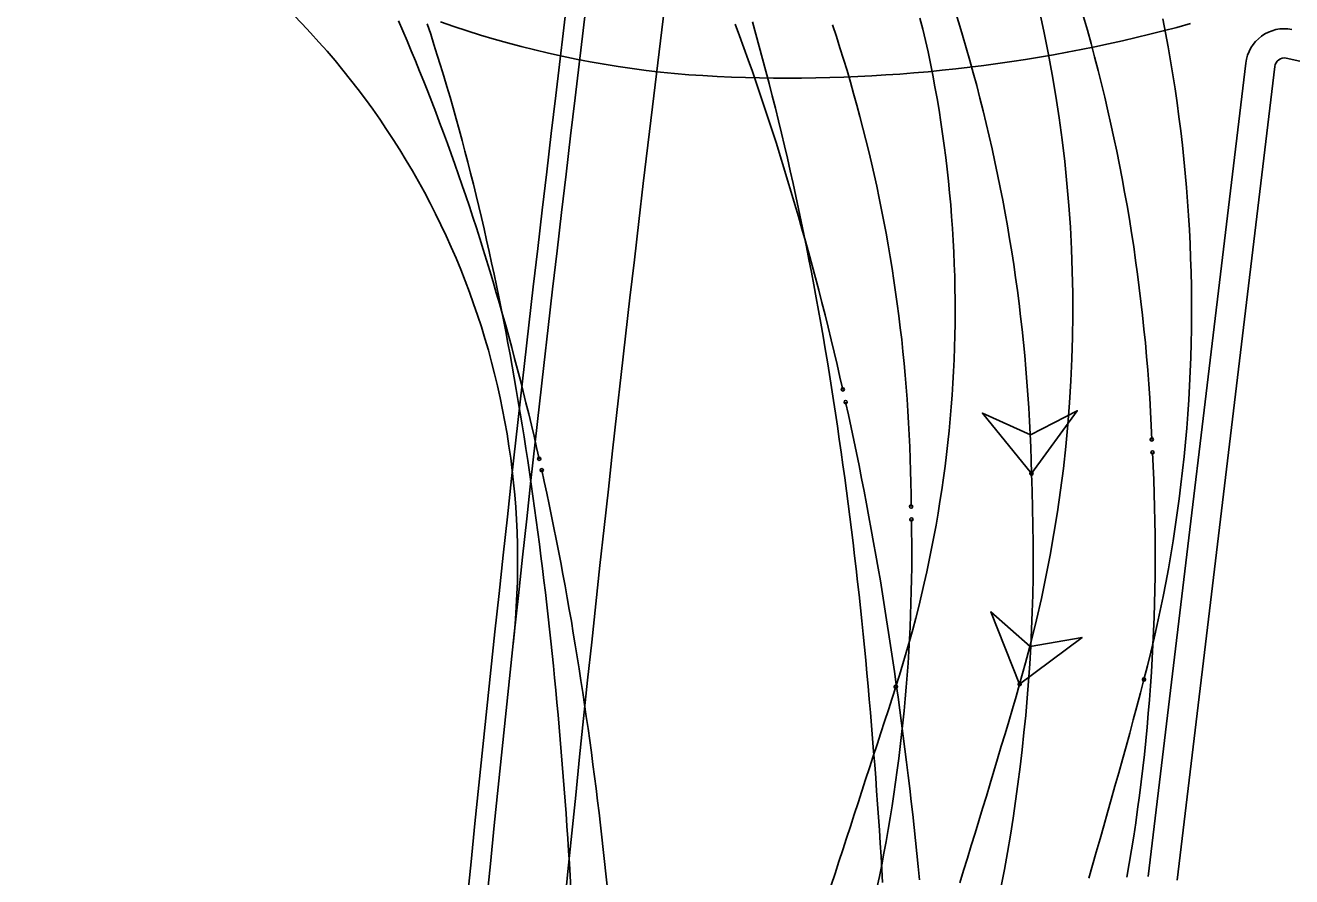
# Model space of a CAD drawing. Extents: x -14 to 1565148, y -25 to 642856.
# Drawn here: x 1564766.77 to 1564799.31, y 636249.21 to 636271.08 of the extents above; entities that cross this region are included whole.
import ezdxf

# ---------------------------------------------------------------- set-up
doc = ezdxf.new("R2010")
doc.units = 0
for name, color, linetype in [('CM_Corridor_Key_Station', 7, 'Continuous'), ('GE_X_Alignment', 7, 'Continuous'), ('PV_P_EOP', 7, 'Continuous'), ('PV_X_COP', 7, 'Continuous'), ('PV_X_EOP', 7, 'Continuous'), ('TR_Turning_Path23', 7, 'Continuous'), ('TR_Turning_Path24', 7, 'Continuous')]:
    doc.layers.add(name, color=color, linetype=linetype)

msp = doc.modelspace()

# ---------------------------------------------------------------- linework, layer by layer
at = {"layer": 'CM_Corridor_Key_Station'}
for points in [[(1564776.36, 636271.197), (1564776.471, 636270.941), (1564776.58, 636270.683), (1564776.688, 636270.424), (1564776.796, 636270.164), (1564776.902, 636269.903), (1564777.007, 636269.641), (1564777.111, 636269.378), (1564777.214, 636269.115), (1564777.315, 636268.85), (1564777.416, 636268.584), (1564777.515, 636268.317), (1564777.614, 636268.049), (1564777.711, 636267.781), (1564777.807, 636267.511), (1564777.902, 636267.241), (1564777.995, 636266.97), (1564778.088, 636266.698), (1564778.179, 636266.425), (1564778.27, 636266.151), (1564778.359, 636265.877), (1564778.447, 636265.601), (1564778.534, 636265.325), (1564778.62, 636265.048), (1564778.705, 636264.771), (1564778.788, 636264.493), (1564778.871, 636264.213), (1564778.952, 636263.934), (1564779.032, 636263.653), (1564779.112, 636263.372), (1564779.19, 636263.09), (1564779.266, 636262.808), (1564779.342, 636262.524), (1564779.417, 636262.241), (1564779.49, 636261.956), (1564779.563, 636261.671), (1564779.634, 636261.385), (1564779.704, 636261.099), (1564779.773, 636260.812), (1564779.841, 636260.525), (1564779.908, 636260.237), (1564779.974, 636259.948)], [(1564785.011, 636271.112), (1564785.123, 636270.808), (1564785.233, 636270.503), (1564785.342, 636270.198), (1564785.45, 636269.892), (1564785.556, 636269.585), (1564785.661, 636269.278), (1564785.764, 636268.969), (1564785.866, 636268.661), (1564785.967, 636268.351), (1564786.066, 636268.041), (1564786.164, 636267.731), (1564786.261, 636267.419), (1564786.356, 636267.107), (1564786.45, 636266.795), (1564786.543, 636266.482), (1564786.634, 636266.169), (1564786.724, 636265.854), (1564786.812, 636265.54), (1564786.9, 636265.225), (1564786.986, 636264.909), (1564787.07, 636264.593), (1564787.154, 636264.276), (1564787.236, 636263.959), (1564787.316, 636263.642), (1564787.396, 636263.324), (1564787.474, 636263.005), (1564787.551, 636262.686), (1564787.626, 636262.367), (1564787.701, 636262.047), (1564787.774, 636261.727)], [(1564793.959, 636271.295), (1564794.056, 636270.953), (1564794.151, 636270.61), (1564794.243, 636270.267), (1564794.332, 636269.923), (1564794.419, 636269.578), (1564794.502, 636269.233), (1564794.584, 636268.887), (1564794.662, 636268.54), (1564794.738, 636268.193), (1564794.811, 636267.845), (1564794.881, 636267.497), (1564794.949, 636267.148), (1564795.013, 636266.799), (1564795.076, 636266.449), (1564795.135, 636266.098), (1564795.192, 636265.747), (1564795.246, 636265.396), (1564795.297, 636265.044), (1564795.345, 636264.692), (1564795.391, 636264.34), (1564795.434, 636263.987), (1564795.474, 636263.634), (1564795.511, 636263.28), (1564795.546, 636262.927), (1564795.578, 636262.573), (1564795.607, 636262.219), (1564795.633, 636261.864), (1564795.657, 636261.51), (1564795.678, 636261.155), (1564795.696, 636260.8), (1564795.711, 636260.445)], [(1564787.511, 636271.089), (1564787.607, 636270.797), (1564787.7, 636270.505), (1564787.792, 636270.212), (1564787.881, 636269.918), (1564787.968, 636269.624), (1564788.052, 636269.328), (1564788.134, 636269.033), (1564788.214, 636268.736), (1564788.292, 636268.439), (1564788.367, 636268.142), (1564788.44, 636267.843), (1564788.51, 636267.545), (1564788.579, 636267.245), (1564788.644, 636266.946), (1564788.708, 636266.645), (1564788.769, 636266.344), (1564788.828, 636266.043), (1564788.884, 636265.741), (1564788.939, 636265.439), (1564788.99, 636265.137), (1564789.04, 636264.834), (1564789.087, 636264.53), (1564789.131, 636264.227), (1564789.174, 636263.923), (1564789.214, 636263.618), (1564789.251, 636263.314), (1564789.286, 636263.009), (1564789.319, 636262.704), (1564789.349, 636262.398), (1564789.377, 636262.092), (1564789.403, 636261.787), (1564789.426, 636261.48), (1564789.447, 636261.174), (1564789.465, 636260.868), (1564789.481, 636260.561), (1564789.495, 636260.255), (1564789.506, 636259.948), (1564789.515, 636259.641), (1564789.522, 636259.334), (1564789.526, 636259.027), (1564789.527, 636258.72)], [(1564787.846, 636261.402), (1564787.918, 636261.077), (1564787.988, 636260.751), (1564788.057, 636260.425), (1564788.125, 636260.098), (1564788.191, 636259.771), (1564788.257, 636259.443), (1564788.321, 636259.115), (1564788.384, 636258.787), (1564788.446, 636258.458), (1564788.506, 636258.129), (1564788.566, 636257.799), (1564788.624, 636257.469), (1564788.681, 636257.139), (1564788.738, 636256.808), (1564788.793, 636256.477), (1564788.846, 636256.146), (1564788.899, 636255.814), (1564788.951, 636255.483), (1564789.002, 636255.151), (1564789.051, 636254.818), (1564789.1, 636254.486), (1564789.148, 636254.153), (1564789.194, 636253.82), (1564789.24, 636253.486), (1564789.284, 636253.153), (1564789.328, 636252.819), (1564789.37, 636252.485), (1564789.412, 636252.151), (1564789.452, 636251.816), (1564789.492, 636251.482), (1564789.531, 636251.147), (1564789.569, 636250.812), (1564789.606, 636250.477), (1564789.642, 636250.142), (1564789.677, 636249.806), (1564789.711, 636249.471), (1564789.744, 636249.135)], [(1564792.619, 636259.565), (1564793.797, 636261.182), (1564792.594, 636260.565), (1564791.362, 636261.121), (1564792.619, 636259.565)], [(1564795.73, 636260.112), (1564795.748, 636259.759), (1564795.763, 636259.406), (1564795.775, 636259.053), (1564795.785, 636258.7), (1564795.792, 636258.347), (1564795.797, 636257.994), (1564795.799, 636257.641), (1564795.798, 636257.288), (1564795.795, 636256.934), (1564795.79, 636256.581), (1564795.781, 636256.228), (1564795.771, 636255.875), (1564795.757, 636255.522), (1564795.741, 636255.169), (1564795.722, 636254.816), (1564795.701, 636254.464), (1564795.678, 636254.111), (1564795.651, 636253.759), (1564795.622, 636253.407), (1564795.591, 636253.055), (1564795.557, 636252.703), (1564795.52, 636252.352), (1564795.481, 636252.001), (1564795.439, 636251.65), (1564795.394, 636251.3), (1564795.347, 636250.95), (1564795.298, 636250.6), (1564795.246, 636250.25), (1564795.191, 636249.901), (1564795.134, 636249.553), (1564795.074, 636249.205)], [(1564780.04, 636259.655), (1564780.104, 636259.361), (1564780.168, 636259.066), (1564780.23, 636258.771), (1564780.291, 636258.474), (1564780.352, 636258.177), (1564780.411, 636257.879), (1564780.47, 636257.58), (1564780.527, 636257.281), (1564780.583, 636256.981), (1564780.639, 636256.68), (1564780.693, 636256.379), (1564780.746, 636256.076), (1564780.799, 636255.774), (1564780.85, 636255.47), (1564780.901, 636255.166), (1564780.95, 636254.861), (1564780.999, 636254.556), (1564781.046, 636254.25), (1564781.093, 636253.944), (1564781.139, 636253.637), (1564781.184, 636253.33), (1564781.228, 636253.022), (1564781.271, 636252.713), (1564781.313, 636252.404), (1564781.354, 636252.094), (1564781.395, 636251.784), (1564781.434, 636251.474), (1564781.473, 636251.163), (1564781.511, 636250.852), (1564781.548, 636250.54), (1564781.584, 636250.227), (1564781.619, 636249.915), (1564781.654, 636249.602), (1564781.687, 636249.288), (1564781.72, 636248.974)], [(1564789.535, 636258.388), (1564789.54, 636258.081), (1564789.543, 636257.773), (1564789.544, 636257.466), (1564789.543, 636257.158), (1564789.539, 636256.85), (1564789.533, 636256.543), (1564789.524, 636256.235), (1564789.514, 636255.928), (1564789.501, 636255.62), (1564789.486, 636255.313), (1564789.469, 636255.006), (1564789.449, 636254.699), (1564789.427, 636254.392), (1564789.403, 636254.085), (1564789.377, 636253.779), (1564789.348, 636253.472), (1564789.318, 636253.166), (1564789.284, 636252.861), (1564789.249, 636252.555), (1564789.212, 636252.25), (1564789.172, 636251.945), (1564789.13, 636251.64), (1564789.086, 636251.335), (1564789.039, 636251.031), (1564788.99, 636250.728), (1564788.939, 636250.424), (1564788.886, 636250.121), (1564788.831, 636249.819), (1564788.773, 636249.517), (1564788.713, 636249.215), (1564788.651, 636248.914)]]:
    msp.add_lwpolyline(points, dxfattribs=at)
msp.add_lwpolyline([(1564792.619, 636259.565), (1564793.797, 636261.182), (1564792.594, 636260.565), (1564791.362, 636261.121)], close=True, dxfattribs=at)
for centre in [(1564787.774, 636261.727), (1564787.846, 636261.402), (1564795.711, 636260.445), (1564795.73, 636260.112), (1564779.974, 636259.948), (1564780.04, 636259.655), (1564792.619, 636259.565), (1564792.619, 636259.565), (1564789.527, 636258.72), (1564789.535, 636258.388)]:
    msp.add_circle(centre, 0.0417, dxfattribs=at)
for centre, radius, start, end in [((1564750.23, 636258.666), 42.399, 1.2157, 30.3005), ((1564747.615, 636257.526), 45.05, 344.5254, 2.5942)]:
    msp.add_arc(centre, radius, start, end, dxfattribs=at)
at = {"layer": 'GE_X_Alignment'}
msp.add_line((1564796.36, 636249.124), (1564798.87, 636270.023), dxfattribs=at)
for centre, radius, start, end in [((1564799.119, 636269.993), 0.25, 79.0428, 173.1496), ((1564797.408, 636261.157), 9.25, 355.4736, 79.0428)]:
    msp.add_arc(centre, radius, start, end, dxfattribs=at)
at = {"layer": 'PV_P_EOP'}
for p, q in [((1564788.106, 636333.424), (1564780.4, 636269.282)), ((1564788.602, 636333.365), (1564780.897, 636269.222)), ((1564798.126, 636270.112), (1564795.615, 636249.214)), ((1564798.87, 636270.023), (1564796.36, 636249.124))]:
    msp.add_line(p, q, dxfattribs=at)
for centre, radius, start, end in [((1564799.119, 636269.993), 1, 79.0428, 173.1496), ((1564799.119, 636269.993), 0.25, 79.0428, 173.1496), ((1564797.408, 636261.157), 9.25, 355.4736, 79.0428), ((1565825.386, 636143.743), 1052.5, 173.149636, 180.049148), ((1565825.386, 636143.743), 1052, 173.149636, 180.049148)]:
    msp.add_arc(centre, radius, start, end, dxfattribs=at)
at = {"layer": 'PV_X_COP'}
for centre, radius, start, end in [((1564767.121, 636267.147), 7.5, 51.9575, 149.3398), ((1564759.418, 636257.303), 20, 353.9191, 51.9573)]:
    msp.add_arc(centre, radius, start, end, dxfattribs=at)
at = {"layer": 'PV_X_EOP'}
msp.add_line((1564790.588, 636333.126), (1564782.882, 636268.984), dxfattribs=at)
msp.add_arc((1565825.386, 636143.743), 1050, 173.149636, 180.049148, dxfattribs=at)
at = {"layer": 'TR_Turning_Path23'}
msp.add_lwpolyline([(1564777.44, 636271.167), (1564777.78, 636271.05), (1564778.122, 636270.939), (1564778.466, 636270.831), (1564778.812, 636270.728), (1564779.159, 636270.63), (1564779.509, 636270.537), (1564779.86, 636270.448), (1564780.213, 636270.364), (1564780.567, 636270.285), (1564780.923, 636270.212), (1564781.281, 636270.143), (1564781.64, 636270.079), (1564782, 636270.021), (1564782.361, 636269.968), (1564782.724, 636269.921), (1564783.088, 636269.879), (1564783.453, 636269.843), (1564783.819, 636269.812), (1564784.178, 636269.788), (1564784.549, 636269.768), (1564784.91, 636269.753), (1564785.271, 636269.741), (1564785.632, 636269.732), (1564785.993, 636269.727), (1564786.354, 636269.725), (1564786.716, 636269.726), (1564787.077, 636269.731), (1564787.438, 636269.739), (1564787.799, 636269.751), (1564788.16, 636269.765), (1564788.521, 636269.784), (1564788.882, 636269.805), (1564789.242, 636269.83), (1564789.602, 636269.858), (1564789.962, 636269.89), (1564790.322, 636269.925), (1564790.681, 636269.963), (1564791.04, 636270.005), (1564791.399, 636270.05), (1564791.757, 636270.098), (1564792.114, 636270.15), (1564792.471, 636270.205), (1564792.828, 636270.263), (1564793.184, 636270.325), (1564793.539, 636270.39), (1564793.894, 636270.458), (1564794.248, 636270.53), (1564794.602, 636270.605), (1564794.955, 636270.683), (1564795.307, 636270.764), (1564795.658, 636270.849), (1564796.008, 636270.937), (1564796.358, 636271.028), (1564796.707, 636271.123)], dxfattribs=at)
at = {"layer": 'TR_Turning_Path24'}
for points in [[(1564777.098, 636271.116), (1564777.185, 636270.851), (1564777.27, 636270.585), (1564777.355, 636270.317), (1564777.438, 636270.048), (1564777.521, 636269.777), (1564777.602, 636269.505), (1564777.682, 636269.232), (1564777.761, 636268.957), (1564777.839, 636268.681), (1564777.916, 636268.403), (1564777.991, 636268.125), (1564778.066, 636267.845), (1564778.139, 636267.564), (1564778.212, 636267.281), (1564778.283, 636266.998), (1564778.353, 636266.713), (1564778.422, 636266.427), (1564778.49, 636266.141), (1564778.557, 636265.853), (1564778.623, 636265.564), (1564778.688, 636265.274), (1564778.751, 636264.983), (1564778.814, 636264.691), (1564778.876, 636264.398), (1564778.936, 636264.104), (1564778.996, 636263.809), (1564779.054, 636263.514), (1564779.112, 636263.217), (1564779.168, 636262.92), (1564779.224, 636262.622), (1564779.278, 636262.323), (1564779.331, 636262.023), (1564779.384, 636261.723), (1564779.435, 636261.421), (1564779.486, 636261.119), (1564779.535, 636260.816), (1564779.584, 636260.513), (1564779.632, 636260.209), (1564779.678, 636259.904), (1564779.724, 636259.599), (1564779.769, 636259.292), (1564779.813, 636258.986), (1564779.856, 636258.678), (1564779.898, 636258.37), (1564779.939, 636258.062), (1564779.98, 636257.753), (1564780.019, 636257.443), (1564780.058, 636257.133), (1564780.095, 636256.822), (1564780.132, 636256.511), (1564780.169, 636256.199), (1564780.204, 636255.887), (1564780.238, 636255.574), (1564780.272, 636255.261), (1564780.305, 636254.947), (1564780.337, 636254.633), (1564780.368, 636254.318), (1564780.399, 636254.003), (1564780.429, 636253.688), (1564780.458, 636253.372), (1564780.486, 636253.056), (1564780.513, 636252.739), (1564780.54, 636252.422), (1564780.566, 636252.105), (1564780.592, 636251.787), (1564780.616, 636251.469), (1564780.64, 636251.15), (1564780.664, 636250.832), (1564780.686, 636250.512), (1564780.708, 636250.193), (1564780.73, 636249.873), (1564780.751, 636249.553), (1564780.771, 636249.233), (1564780.79, 636248.912)], [(1564785.449, 636271.168), (1564785.538, 636270.853), (1564785.626, 636270.538), (1564785.711, 636270.222), (1564785.796, 636269.905), (1564785.879, 636269.587), (1564785.961, 636269.268), (1564786.041, 636268.949), (1564786.12, 636268.629), (1564786.198, 636268.308), (1564786.274, 636267.987), (1564786.349, 636267.665), (1564786.423, 636267.342), (1564786.495, 636267.019), (1564786.566, 636266.695), (1564786.636, 636266.37), (1564786.704, 636266.045), (1564786.771, 636265.72), (1564786.837, 636265.394), (1564786.902, 636265.067), (1564786.965, 636264.74), (1564787.028, 636264.413), (1564787.089, 636264.085), (1564787.148, 636263.756), (1564787.207, 636263.428), (1564787.265, 636263.099), (1564787.321, 636262.769), (1564787.376, 636262.439), (1564787.43, 636262.109), (1564787.483, 636261.778), (1564787.535, 636261.447), (1564787.586, 636261.116), (1564787.636, 636260.784), (1564787.684, 636260.452), (1564787.732, 636260.12), (1564787.778, 636259.788), (1564787.824, 636259.455), (1564787.869, 636259.122), (1564787.912, 636258.789), (1564787.955, 636258.456), (1564787.996, 636258.122), (1564788.037, 636257.788), (1564788.077, 636257.454), (1564788.115, 636257.12), (1564788.153, 636256.785), (1564788.19, 636256.451), (1564788.226, 636256.116), (1564788.261, 636255.781), (1564788.295, 636255.446), (1564788.329, 636255.111), (1564788.361, 636254.775), (1564788.393, 636254.44), (1564788.424, 636254.104), (1564788.454, 636253.769), (1564788.483, 636253.433), (1564788.512, 636253.097), (1564788.539, 636252.761), (1564788.566, 636252.425), (1564788.592, 636252.089), (1564788.618, 636251.752), (1564788.642, 636251.416), (1564788.666, 636251.08), (1564788.69, 636250.743), (1564788.712, 636250.406), (1564788.734, 636250.07), (1564788.755, 636249.733), (1564788.775, 636249.396), (1564788.795, 636249.06)], [(1564789.751, 636271.266), (1564789.827, 636270.978), (1564789.897, 636270.689), (1564789.962, 636270.401), (1564790.024, 636270.102), (1564790.084, 636269.802), (1564790.14, 636269.501), (1564790.194, 636269.2), (1564790.245, 636268.899), (1564790.293, 636268.596), (1564790.337, 636268.294), (1564790.379, 636267.991), (1564790.419, 636267.688), (1564790.455, 636267.384), (1564790.488, 636267.08), (1564790.518, 636266.776), (1564790.545, 636266.471), (1564790.57, 636266.166), (1564790.591, 636265.861), (1564790.61, 636265.556), (1564790.625, 636265.25), (1564790.638, 636264.945), (1564790.648, 636264.639), (1564790.654, 636264.333), (1564790.658, 636264.028), (1564790.659, 636263.722), (1564790.656, 636263.416), (1564790.651, 636263.11), (1564790.643, 636262.805), (1564790.632, 636262.499), (1564790.618, 636262.193), (1564790.601, 636261.888), (1564790.581, 636261.583), (1564790.559, 636261.278), (1564790.533, 636260.973), (1564790.504, 636260.669), (1564790.472, 636260.365), (1564790.438, 636260.061), (1564790.4, 636259.757), (1564790.36, 636259.454), (1564790.316, 636259.151), (1564790.27, 636258.849), (1564790.221, 636258.547), (1564790.169, 636258.246), (1564790.114, 636257.945), (1564790.056, 636257.645), (1564789.995, 636257.345), (1564789.931, 636257.046), (1564789.864, 636256.748), (1564789.795, 636256.45), (1564789.723, 636256.153), (1564789.647, 636255.857), (1564789.569, 636255.561), (1564789.488, 636255.266), (1564789.405, 636254.972), (1564789.318, 636254.679), (1564789.228, 636254.386), (1564789.136, 636254.095)], [(1564795.992, 636271.244), (1564796.062, 636270.886), (1564796.129, 636270.528), (1564796.192, 636270.17), (1564796.252, 636269.81), (1564796.308, 636269.45), (1564796.361, 636269.09), (1564796.41, 636268.729), (1564796.456, 636268.368), (1564796.498, 636268.006), (1564796.537, 636267.644), (1564796.572, 636267.281), (1564796.604, 636266.918), (1564796.632, 636266.555), (1564796.657, 636266.192), (1564796.678, 636265.828), (1564796.696, 636265.464), (1564796.71, 636265.1), (1564796.721, 636264.736), (1564796.728, 636264.372), (1564796.732, 636264.008), (1564796.732, 636263.644), (1564796.729, 636263.279), (1564796.722, 636262.915), (1564796.712, 636262.551), (1564796.698, 636262.187), (1564796.681, 636261.823), (1564796.66, 636261.459), (1564796.635, 636261.096), (1564796.608, 636260.733), (1564796.576, 636260.37), (1564796.541, 636260.007), (1564796.503, 636259.645), (1564796.461, 636259.283), (1564796.416, 636258.922), (1564796.367, 636258.561), (1564796.314, 636258.2), (1564796.259, 636257.84), (1564796.199, 636257.481), (1564796.137, 636257.122), (1564796.07, 636256.764), (1564796.001, 636256.406), (1564795.928, 636256.049), (1564795.851, 636255.693), (1564795.771, 636255.338), (1564795.688, 636254.983), (1564795.601, 636254.629), (1564795.511, 636254.276)], [(1564792.316, 636254.161), (1564793.921, 636255.354), (1564792.589, 636255.123), (1564791.578, 636256.02), (1564792.316, 636254.161)], [(1564795.511, 636254.279), (1564795.42, 636253.932), (1564795.329, 636253.588), (1564795.237, 636253.245), (1564795.144, 636252.902), (1564795.05, 636252.56), (1564794.956, 636252.219), (1564794.862, 636251.878), (1564794.766, 636251.538), (1564794.671, 636251.198), (1564794.575, 636250.859), (1564794.479, 636250.521), (1564794.382, 636250.183), (1564794.286, 636249.845), (1564794.189, 636249.509), (1564794.092, 636249.172)], [(1564789.135, 636254.091), (1564789.04, 636253.798), (1564788.944, 636253.5), (1564788.847, 636253.203), (1564788.75, 636252.904), (1564788.653, 636252.606), (1564788.556, 636252.307), (1564788.458, 636252.008), (1564788.36, 636251.709), (1564788.262, 636251.409), (1564788.164, 636251.108), (1564788.066, 636250.808), (1564787.967, 636250.506), (1564787.869, 636250.205), (1564787.771, 636249.902), (1564787.673, 636249.6), (1564787.576, 636249.296), (1564787.478, 636248.992)], [(1564792.316, 636254.161), (1564792.223, 636253.841), (1564792.13, 636253.521), (1564792.035, 636253.201), (1564791.941, 636252.881), (1564791.845, 636252.562), (1564791.75, 636252.243), (1564791.654, 636251.923), (1564791.558, 636251.604), (1564791.461, 636251.285), (1564791.364, 636250.966), (1564791.267, 636250.647), (1564791.17, 636250.329), (1564791.073, 636250.01), (1564790.975, 636249.691), (1564790.878, 636249.372), (1564790.781, 636249.053)]]:
    msp.add_lwpolyline(points, dxfattribs=at)
msp.add_lwpolyline([(1564792.316, 636254.161), (1564793.921, 636255.354), (1564792.589, 636255.123), (1564791.578, 636256.02)], close=True, dxfattribs=at)
for centre in [(1564792.316, 636254.161), (1564792.316, 636254.161), (1564795.511, 636254.276), (1564795.511, 636254.279), (1564789.135, 636254.091), (1564789.136, 636254.095)]:
    msp.add_circle(centre, 0.0417, dxfattribs=at)
msp.add_arc((1564758.988, 636263.8), 34.694, 343.8688, 13.7358, dxfattribs=at)

doc.saveas('drawing.dxf')
